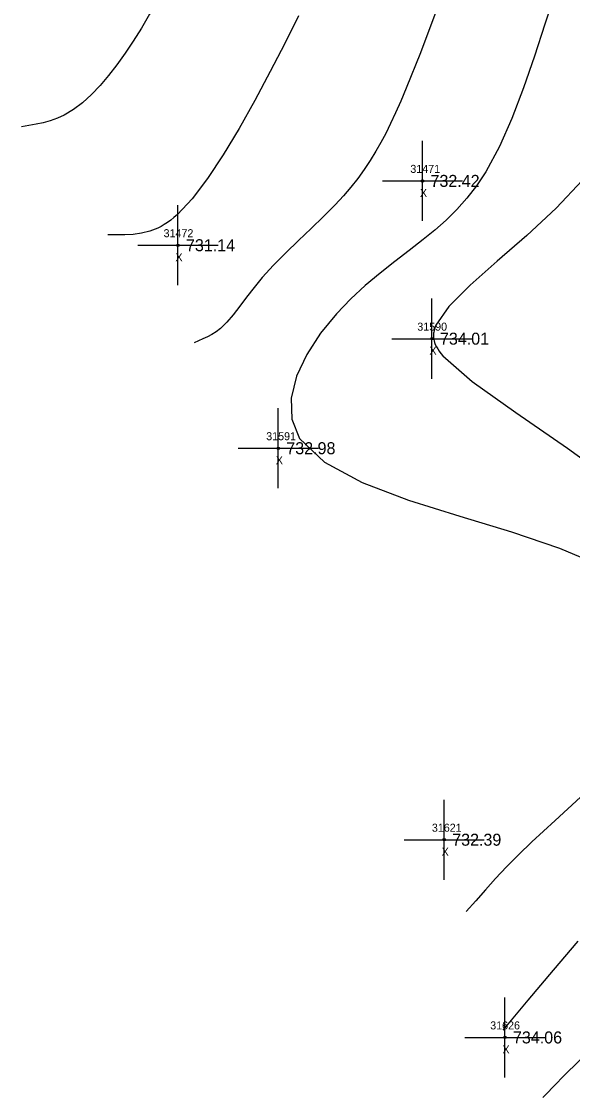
# Model space of a CAD drawing. Extents: x 1376587 to 1378239, y 1000335 to 1003031.
# Drawn here: x 1377679.4 to 1377748.2, y 1000813 to 1000947.5 of the extents above; entities that cross this region are included whole.
import ezdxf

# ---------------------------------------------------------------- set-up
doc = ezdxf.new("R2010")
doc.units = 0
for name, color, linetype in [('RD_DTM_Major1', 7, 'Continuous'), ('RD_DTM_Minor1', 7, 'Continuous'), ('RD_EX_Misc', 7, 'Continuous'), ('RD_EX_Misc_txCode', 7, 'Continuous'), ('RD_EX_TX_Misc_ELEV', 7, 'Continuous'), ('RD_SMD_Locator', 7, 'Continuous')]:
    doc.layers.add(name, color=color, linetype=linetype)

msp = doc.modelspace()

# ---------------------------------------------------------------- linework, layer by layer
at = {"layer": 'RD_DTM_Major1'}
for points in [[(1377703.86, 1000964.88), (1377702.51, 1000962.12), (1377700.81, 1000958.67), (1377699.13, 1000955.32), (1377697.49, 1000952.16), (1377696.43, 1000950.21), (1377695.39, 1000948.37), (1377694.36, 1000946.65), (1377693.34, 1000945.03), (1377692.32, 1000943.5), (1377691.28, 1000942.05), (1377690.25, 1000940.72), (1377689.19, 1000939.47), (1377688.12, 1000938.33), (1377687.02, 1000937.32), (1377685.89, 1000936.46), (1377684.73, 1000935.76), (1377683.87, 1000935.37), (1377682.98, 1000935.06), (1377682.09, 1000934.81), (1377681.2, 1000934.62), (1377680.29, 1000934.46), (1377679.39, 1000934.32)], [(1377750.44, 1000818.94), (1377747.3, 1000815.86), (1377746.81, 1000815.36), (1377746.33, 1000814.87), (1377745.87, 1000814.39), (1377744.97, 1000813.46), (1377744.52, 1000812.99)]]:
    msp.add_lwpolyline(points, dxfattribs=at)
at = {"layer": 'RD_DTM_Minor1'}
for points in [[(1377745.99, 1000950.99), (1377744.76, 1000947.12), (1377743.46, 1000943.13), (1377742.09, 1000939.17), (1377740.63, 1000935.36), (1377739.07, 1000931.83), (1377737.38, 1000928.69), (1377736.23, 1000926.95), (1377735.02, 1000925.38), (1377733.75, 1000923.96), (1377732.42, 1000922.65), (1377731.02, 1000921.41), (1377729.55, 1000920.22), (1377727.81, 1000918.86), (1377726, 1000917.48), (1377724.17, 1000916.03), (1377722.32, 1000914.48), (1377720.5, 1000912.79), (1377718.73, 1000910.95), (1377716.74, 1000908.5), (1377715.03, 1000905.87), (1377713.75, 1000903.14), (1377713.06, 1000900.41), (1377713.13, 1000897.78), (1377714.11, 1000895.35), (1377717.21, 1000892.38), (1377721.92, 1000889.85), (1377727.74, 1000887.65), (1377734.13, 1000885.63), (1377740.58, 1000883.67), (1377746.57, 1000881.63), (1377750.04, 1000880.19)], [(1377731.13, 1000948.68), (1377729.24, 1000943.57), (1377727.45, 1000939.14), (1377726.76, 1000937.52), (1377726.11, 1000936.05), (1377725.48, 1000934.72), (1377724.87, 1000933.49), (1377724.27, 1000932.34), (1377723.65, 1000931.26), (1377722.94, 1000930.09), (1377722.18, 1000928.96), (1377721.38, 1000927.85), (1377720.52, 1000926.76), (1377719.59, 1000925.67), (1377718.58, 1000924.57), (1377717.12, 1000923.11), (1377715.57, 1000921.61), (1377713.97, 1000920.1), (1377712.38, 1000918.56), (1377710.85, 1000917.02), (1377709.45, 1000915.48), (1377708.43, 1000914.24), (1377707.5, 1000913.03), (1377706.64, 1000911.89), (1377705.82, 1000910.83), (1377705.02, 1000909.9), (1377704.22, 1000909.12), (1377703.69, 1000908.7), (1377703.15, 1000908.35), (1377702.6, 1000908.05), (1377702.04, 1000907.79), (1377701.49, 1000907.56), (1377700.93, 1000907.33)], [(1377713.99, 1000948.19), (1377712.27, 1000944.72), (1377710.46, 1000941.22), (1377708.52, 1000937.61), (1377706.55, 1000934.1), (1377704.57, 1000930.81), (1377702.6, 1000927.84), (1377700.69, 1000925.31), (1377698.85, 1000923.34), (1377698.43, 1000922.97), (1377698.03, 1000922.64), (1377697.62, 1000922.34), (1377697.22, 1000922.08), (1377696.81, 1000921.84), (1377696.4, 1000921.64), (1377695.4, 1000921.25), (1377694.38, 1000921), (1377693.34, 1000920.87), (1377692.29, 1000920.81), (1377691.22, 1000920.8), (1377690.16, 1000920.82)], [(1377749.46, 1000927.66), (1377746.17, 1000924.12), (1377742.49, 1000920.72), (1377738.79, 1000917.51), (1377735.42, 1000914.53), (1377732.75, 1000911.85), (1377731.14, 1000909.5), (1377731.07, 1000909.33), (1377731.01, 1000909.16), (1377730.95, 1000908.99), (1377730.91, 1000908.82), (1377730.87, 1000908.66), (1377730.85, 1000908.5), (1377730.83, 1000908.3), (1377730.83, 1000908.11), (1377730.84, 1000907.92), (1377730.87, 1000907.73), (1377730.91, 1000907.54), (1377730.97, 1000907.35), (1377731.07, 1000907.09), (1377731.2, 1000906.81), (1377731.37, 1000906.54), (1377731.56, 1000906.26), (1377731.78, 1000905.97), (1377732.03, 1000905.67), (1377735.67, 1000902.48), (1377741.11, 1000898.61), (1377747.59, 1000894.16), (1377754.35, 1000889.22)], [(1377749.22, 1000850.51), (1377746.04, 1000847.63), (1377743.11, 1000844.93), (1377741.46, 1000843.33), (1377739.97, 1000841.82), (1377738.6, 1000840.37), (1377737.33, 1000838.96), (1377736.12, 1000837.59), (1377734.94, 1000836.24)], [(1377748.89, 1000832.52), (1377745.78, 1000828.9), (1377742.64, 1000825.17), (1377739.49, 1000821.4)]]:
    msp.add_lwpolyline(points, dxfattribs=at)
at = {"layer": 'RD_EX_Misc'}
for p, q in [((1377729.47, 1000922.55), (1377729.47, 1000932.55)), ((1377724.47, 1000927.55), (1377734.47, 1000927.55)), ((1377698.93, 1000914.51), (1377698.93, 1000924.51)), ((1377693.93, 1000919.51), (1377703.93, 1000919.51)), ((1377730.65, 1000902.83), (1377730.65, 1000912.83)), ((1377725.65, 1000907.83), (1377735.65, 1000907.83)), ((1377711.46, 1000889.14), (1377711.46, 1000899.14)), ((1377706.46, 1000894.14), (1377716.46, 1000894.14)), ((1377732.18, 1000840.21), (1377732.18, 1000850.21)), ((1377727.18, 1000845.21), (1377737.18, 1000845.21)), ((1377739.77, 1000815.5), (1377739.77, 1000825.5)), ((1377734.77, 1000820.5), (1377744.77, 1000820.5))]:
    msp.add_line(p, q, dxfattribs=at)
at = {"layer": 'RD_SMD_Locator'}
for centre in [(1377729.47, 1000927.55), (1377698.93, 1000919.51), (1377730.65, 1000907.83), (1377711.46, 1000894.14), (1377732.18, 1000845.21), (1377739.77, 1000820.5)]:
    msp.add_circle(centre, 0.15, dxfattribs=at)

# ---------------------------------------------------------------- texts
at = {"layer": 'RD_EX_Misc_txCode'}
for s, p in [('31471', (1377727.95, 1000928.55)), ('X', (1377729.15, 1000925.55)), ('31472', (1377697.13, 1000920.51)), ('X', (1377698.61, 1000917.51)), ('31590', (1377728.82, 1000908.83)), ('X', (1377730.34, 1000905.83)), ('31591', (1377709.95, 1000895.14)), ('X', (1377711.15, 1000892.14)), ('31621', (1377730.64, 1000846.21)), ('X', (1377731.86, 1000843.21)), ('31626', (1377737.93, 1000821.5)), ('X', (1377739.46, 1000818.5))]:
    msp.add_text(s, height=1, dxfattribs=at).set_placement(p)
at = {"layer": 'RD_EX_TX_Misc_ELEV'}
for s, p in [('732.42', (1377730.47, 1000926.8)), ('731.14', (1377699.93, 1000918.76)), ('734.01', (1377731.65, 1000907.08)), ('732.98', (1377712.46, 1000893.39)), ('732.39', (1377733.18, 1000844.46)), ('734.06', (1377740.77, 1000819.75))]:
    msp.add_text(s, height=1.5, dxfattribs=at).set_placement(p)

doc.saveas('drawing.dxf')
